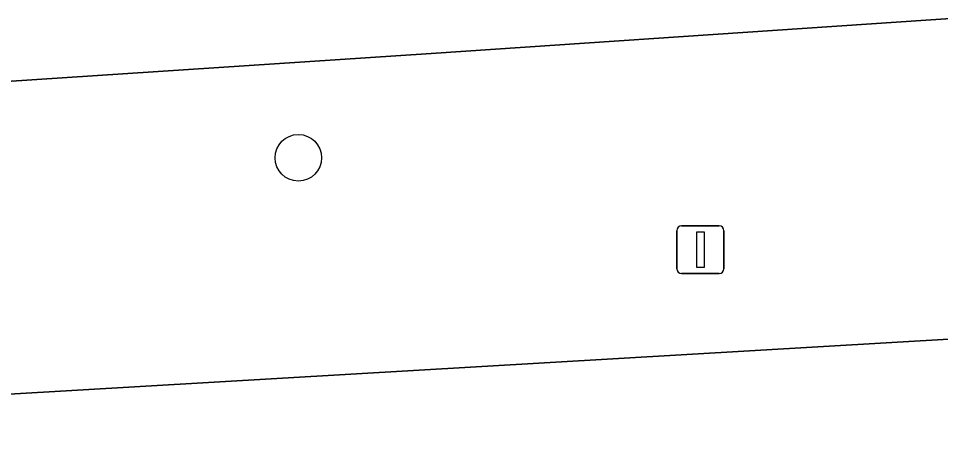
# Model space of a CAD drawing. Extents: x 160732 to 162107, y 387428 to 388479.
# Drawn here: x 160786.19 to 160805.58, y 388057.17 to 388065.89 of the extents above; entities that cross this region are included whole.
import ezdxf

# ---------------------------------------------------------------- set-up
doc = ezdxf.new("R2010")
doc.units = 0
for name, color, linetype in [('IMGEO_Berm_groen', 7, 'Continuous'), ('IMGEO_Boom', 7, 'Continuous'), ('IMGEO_Fietspad_gesloten', 7, 'Continuous'), ('IMGEO_Lichtmast', 7, 'Continuous'), ('IMGEO_Voetpad_gesloten', 7, 'Continuous')]:
    doc.layers.add(name, color=color, linetype=linetype)

msp = doc.modelspace()

# ---------------------------------------------------------------- linework, layer by layer
at = {"layer": 'IMGEO_Berm_groen'}
msp.add_lwpolyline([(160838.245, 388068.084), (160794.868, 388065.155), (160771.797, 388063.633), (160772.246, 388057.173), (160778.81, 388057.58), (160840.116, 388061.165)], dxfattribs=at)
at = {"layer": 'IMGEO_Boom'}
msp.add_circle((160792.078, 388062.965), 0.489, dxfattribs=at)
at = {"layer": 'IMGEO_Fietspad_gesloten'}
msp.add_lwpolyline([(160840.116, 388061.165), (160778.81, 388057.58), (160772.246, 388057.173)], dxfattribs=at)
at = {"layer": 'IMGEO_Lichtmast'}
for p, q in [((160800.037, 388060.634), (160800.037, 388061.434)), ((160800.037, 388061.434), (160800.037, 388060.634)), ((160800.137, 388061.534), (160800.927, 388061.534)), ((160800.927, 388061.534), (160800.137, 388061.534)), ((160801.027, 388061.434), (160801.027, 388060.634)), ((160801.027, 388060.634), (160801.027, 388061.434)), ((160800.927, 388060.534), (160800.137, 388060.534)), ((160800.137, 388060.534), (160800.927, 388060.534))]:
    msp.add_line(p, q, dxfattribs=at)
msp.add_lwpolyline([(160800.457, 388061.409), (160800.607, 388061.409), (160800.607, 388060.659), (160800.457, 388060.659), (160800.457, 388061.409)], dxfattribs=at)
for centre, start, end in [((160800.137, 388061.434), 90, 180), ((160800.137, 388061.434), 90, 180), ((160800.927, 388061.434), 0, 90), ((160800.927, 388061.434), 360, 90), ((160800.137, 388060.634), 180, 270), ((160800.137, 388060.634), 180, 270), ((160800.927, 388060.634), 270, 0), ((160800.927, 388060.634), 270, 0)]:
    msp.add_arc(centre, 0.1, start, end, dxfattribs=at)
at = {"layer": 'IMGEO_Voetpad_gesloten'}
msp.add_lwpolyline([(160837.627, 388070.432), (160837.566, 388070.429), (160837.504, 388070.427), (160835.437, 388070.308), (160835.245, 388070.295), (160818.205, 388069.142), (160794.728, 388067.553), (160791.095, 388067.316), (160771.648, 388066.046), (160771.797, 388063.633), (160794.868, 388065.155), (160838.245, 388068.084)], dxfattribs=at)

doc.saveas('drawing.dxf')
